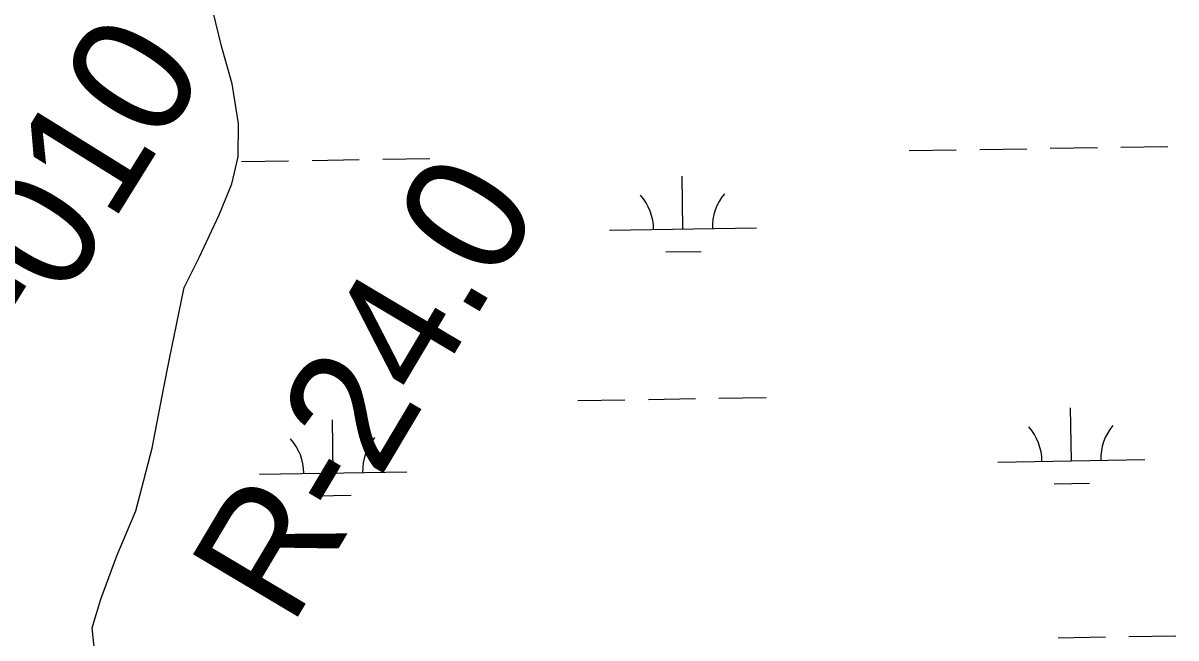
# Model space of a CAD drawing. Extents: x 3855477 to 3893699, y 299188 to 325115.
# Drawn here: x 3861561 to 3862344, y 317445 to 317862 of the extents above; entities that cross this region are included whole.
import ezdxf

# ---------------------------------------------------------------- set-up
doc = ezdxf.new("R2010")
doc.units = 0
for name, color, linetype in [('V-RIVR-EDGE', 7, 'Continuous'), ('V-RIVR-RANG-IDEN', 7, 'Continuous'), ('V-TOPO-SHOR', 7, 'Continuous'), ('V-WETL-SWMP', 7, 'Continuous')]:
    doc.layers.add(name, color=color, linetype=linetype)

msp = doc.modelspace()

# ---------------------------------------------------------------- linework, layer by layer
at = {"layer": 'V-RIVR-EDGE'}
msp.add_spline([(3859519.27, 318133.34), (3859529.08, 318128.12), (3859557.75, 318117.29), (3859589.18, 318096.89), (3859608.3, 318091.66), (3859632.6, 318087.21), (3859655.71, 318083.17), (3859677.62, 318079.13), (3859695.14, 318076.3), (3859736.57, 318066.23), (3859764.45, 318061.38), (3859790.33, 318051.75), (3859824.18, 318038.52), (3859868.37, 318020.07), (3859890.67, 318012.05), (3859919.33, 318000.82), (3859946.39, 317985.21), (3859972.27, 317972.39), (3859987.4, 317965.98), (3859998.95, 317963.16), (3860007.3, 317958.36), (3860026.81, 317947.55), (3860045.91, 317937.54), (3860071.38, 317923.92), (3860094.87, 317913.9), (3860108.41, 317909.49), (3860130.3, 317897.08), (3860149.8, 317885.47), (3860170.5, 317876.25), (3860195.19, 317867.82), (3860221.06, 317854.21), (3860250.51, 317837.4), (3860275.18, 317822.59), (3860303.05, 317809.37), (3860359.56, 317779.34), (3860406.54, 317758.5), (3860436.79, 317744.08), (3860477.8, 317728.83), (3860496.52, 317723.61), (3860519.21, 317713.19), (3860555.84, 317695.96), (3860594.84, 317675.54), (3860632.26, 317656.32), (3860676.44, 317633.09), (3860726.58, 317605.47), (3860767.97, 317581.06), (3860790.66, 317570.64), (3860877.81, 317518.61), (3860907.67, 317504.59), (3860923.6, 317499.77), (3860947.49, 317491.74), (3860980.94, 317479.3), (3861011.2, 317471.26), (3861035.1, 317464.42), (3861065.37, 317455.98), (3861094.05, 317449.13), (3861112.77, 317445.1), (3861139.06, 317440.25), (3861167.33, 317430.22), (3861205.17, 317422.16), (3861236.25, 317418.89), (3861259.36, 317418.04), (3861273.71, 317417.2), (3861299.99, 317409.96), (3861325.86, 317397.55), (3861341.79, 317391.53), (3861353.74, 317387.91), (3861368.49, 317388.67), (3861377.65, 317388.65), (3861664.73, 317282.73), (3861681.06, 317276.71), (3861681.05, 317274.32), (3861687.02, 317270.72), (3861700.16, 317265.1), (3861705.72, 317256.72), (3861715.66, 317246.33), (3861721.22, 317241.54), (3861723.2, 317234.36), (3861726.37, 317227.58), (3861750.63, 317207.99), (3861757.38, 317197.61), (3861762.54, 317188.83), (3861767.32, 317187.22), (3861780.07, 317185.6), (3861788.02, 317178.01), (3861803.13, 317165.22), (3861810.27, 317151.65), (3861809.85, 317139.69), (3861814.21, 317132.91), (3861819.77, 317124.13), (3861817.34, 317108.59), (3861814.52, 317094.25), (3861799.35, 317086.71), (3861786.59, 317080.77), (3861777.01, 317076.81), (3861766.22, 317064.08), (3861761.83, 317062.89), (3861758.65, 317067.29), (3861753.91, 317083.24), (3861749.94, 317087.23), (3861742.77, 317089.64), (3861728.42, 317090.08), (3861720.06, 317091.29), (3861710.51, 317097.3), (3861701.37, 317107.68), (3861698.2, 317118.05), (3861695.03, 317124.04), (3861685.48, 317130.44), (3861670.34, 317131.27), (3861652.81, 317132.51), (3861648.43, 317134.11), (3861621.76, 317148.93), (3861610.22, 317154.53), (3861601.85, 317155.35), (3861592.29, 317158.16), (3861585.13, 317163.76), (3861576.78, 317170.96), (3861567.22, 317173.37), (3861541.33, 317180.21), (3861520.61, 317180.66), (3861509.85, 317179.89), (3861487.15, 317186.72), (3861457.28, 317196.76), (3861452.1, 317195.97), (3861445.31, 317191.21), (3861444.5, 317182.84), (3861448.07, 317178.45), (3861469.56, 317166.84), (3861510.97, 317148.8), (3861530.48, 317141.18), (3861552.77, 317132.36), (3861596.96, 317112.72)], degree=3, dxfattribs=at)
at = {"layer": 'V-TOPO-SHOR'}
msp.add_lwpolyline([(3861609.51, 317434.01), (3861607.58, 317451.46), (3861613.59, 317470.93), (3861624.46, 317500.39), (3861637.44, 317530.89), (3861648.45, 317573.54), (3861656.25, 317613.6), (3861660.16, 317634.15), (3861670.16, 317682.63), (3861680.41, 317703.12), (3861693.91, 317732.02), (3861702.58, 317753.05), (3861706.99, 317771.49), (3861707.23, 317794.19), (3861702.75, 317821.17), (3861695.62, 317846.59), (3861689.97, 317870.12)], dxfattribs=at)
at = {"layer": 'V-WETL-SWMP'}
for p, q in [((3862163.07, 317775.7), (3862195.07, 317776.22)), ((3862211.07, 317776.48), (3862243.06, 317777)), ((3862259.06, 317777.26), (3862291.06, 317777.78)), ((3862307.05, 317778.04), (3862339.05, 317778.56)), ((3861709.23, 317768.3), (3861741.22, 317768.83)), ((3861757.22, 317769.09), (3861789.22, 317769.61)), ((3861805.21, 317769.87), (3861837.21, 317770.39)), ((3862009.33, 317722.44), (3862008.74, 317758.44)), ((3861959.34, 317721.63), (3862059.32, 317723.26)), ((3861997.58, 317706.82), (3862021.58, 317707.21)), ((3861937.81, 317605.83), (3861969.81, 317606.35)), ((3861985.8, 317606.61), (3862017.8, 317607.14)), ((3862033.8, 317607.4), (3862065.79, 317607.92)), ((3862273.37, 317564.86), (3862272.78, 317600.86)), ((3861771.53, 317556.69), (3861770.94, 317592.68)), ((3862223.37, 317564.05), (3862323.36, 317565.68)), ((3861721.53, 317555.87), (3861821.52, 317557.5)), ((3862261.62, 317549.24), (3862285.62, 317549.63)), ((3861759.78, 317541.06), (3861783.78, 317541.45)), ((3862264.48, 317444.63), (3862296.48, 317445.15)), ((3862312.47, 317445.41), (3862344.47, 317445.93))]:
    msp.add_line(p, q, dxfattribs=at)
msp.add_lwpolyline([(3861609.51, 317434.01), (3861607.58, 317451.46), (3861613.59, 317470.93), (3861624.46, 317500.39), (3861637.44, 317530.89), (3861648.45, 317573.54), (3861656.25, 317613.6), (3861660.16, 317634.15), (3861670.17, 317682.63), (3861680.41, 317703.12), (3861693.91, 317732.02), (3861702.58, 317753.05), (3861706.99, 317771.49), (3861707.23, 317794.19), (3861702.75, 317821.17), (3861695.62, 317846.59), (3861689.97, 317870.12)], dxfattribs=at)
for centre, start, end in [((3861954.09, 317722.02), 0.16154, 41.7052), ((3862064.56, 317723.82), 140.16154, 181.7052), ((3862218.12, 317564.44), 0.16154, 41.7052), ((3862328.6, 317566.24), 140.16154, 181.7052), ((3861826.75, 317558.06), 140.16154, 181.7052), ((3861716.28, 317556.26), 0.16154, 41.7052)]:
    msp.add_arc(centre, 35.25, start, end, dxfattribs=at)

# ---------------------------------------------------------------- texts
at = {"layer": 'V-RIVR-RANG-IDEN'}
for s, rotation, p in [('U-010', 58.13633, (3861526.85, 317573.93)), ('R-24.0', 59.2387, (3861742.9, 317451.09))]:
    msp.add_text(s, height=83, rotation=rotation, dxfattribs=at).set_placement(p)

doc.saveas('drawing.dxf')
